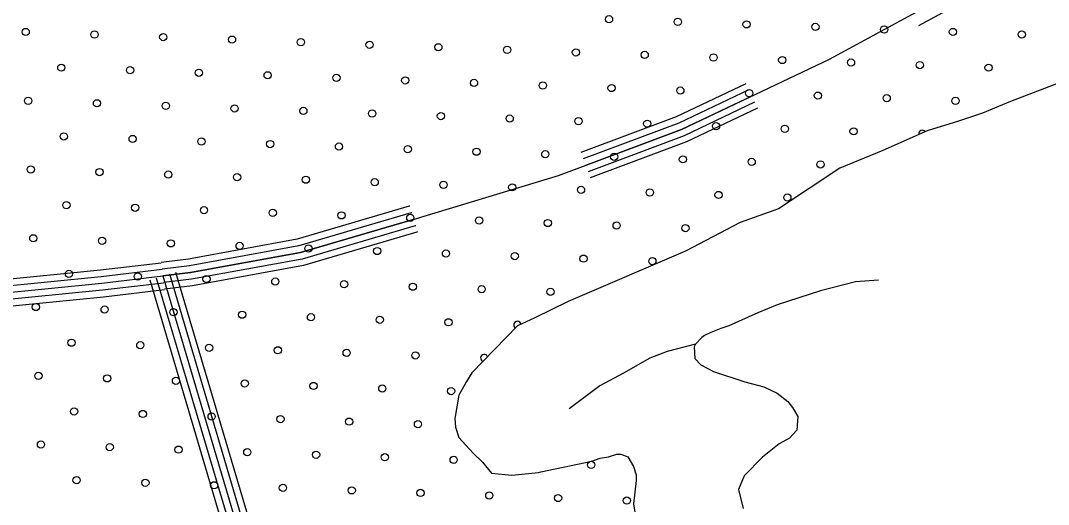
# Model space of a CAD drawing. Extents: x 1788175 to 1969470, y 584502 to 738744.
# Drawn here: x 1792812 to 1795825, y 695834 to 697252 of the extents above; entities that cross this region are included whole.
import ezdxf

# ---------------------------------------------------------------- set-up
doc = ezdxf.new("R2010")
doc.units = 0
for name, color, linetype in [('DESIGN - SCRATCH - User 1', 7, 'Continuous'), ('DESIGN - TRAFFIC CONTROL PERMANENT - Pavement Marking Text', 7, 'Continuous'), ('DESIGN - TRANSPORTATION - Edge of Traveled Way', 7, 'Continuous'), ('SURVEY - DRAINAGE - Natural Features', 7, 'Continuous'), ('SURVEY - TRANSPORTATION - Roads', 7, 'Continuous')]:
    doc.layers.add(name, color=color, linetype=linetype)

msp = doc.modelspace()

# ---------------------------------------------------------------- linework, layer by layer
at = {"layer": 'DESIGN - SCRATCH - User 1'}
for points in [[(1795925.6, 697096.6), (1795713.6, 697014.9), (1795631.6, 696981), (1795561.6, 696957.1), (1795469.6, 696929.3), (1795339.5, 696871.5), (1795213.5, 696819.7), (1795033.4, 696700), (1794921.4, 696660.2), (1794761.3, 696576.5), (1794645.3, 696526.6), (1794547.3, 696484.8), (1794417.2, 696429), (1794319.2, 696381.2), (1794269.2, 696357.2), (1794135, 696219.5), (1794119, 696193.6), (1794096.9, 696153.6), (1794084.8, 696085.7), (1794086.8, 696059.7), (1794096.7, 696029.8), (1794138.6, 695983.8), (1794166.6, 695957.7), (1794192.5, 695925.7), (1794252.5, 695919.7), (1794330.4, 695927.6), (1794337, 695928.9)], [(1794337, 695928.9), (1794486.8, 695960.7), (1794511.1, 695968.8), (1794535.5, 695972.9), (1794559.9, 695981), (1794572, 695981), (1794592.3, 695972.9), (1794608.6, 695944.5), (1794616.7, 695920.1), (1794616.7, 695903.9), (1794608.6, 695834.9), (1794612.6, 695810.5)]]:
    msp.add_lwpolyline(points, dxfattribs=at)
at = {"layer": 'DESIGN - TRAFFIC CONTROL PERMANENT - Pavement Marking Text'}
for centre in [(1794537, 697256.2), (1794738.6, 697248.7), (1792827.1, 697218.9), (1794940.2, 697241.3), (1795141.9, 697233.8), (1795343.5, 697226.3), (1795545.1, 697218.9), (1793028.7, 697211.4), (1793230.3, 697203.9), (1793431.9, 697196.5), (1793633.5, 697189), (1795746.7, 697211.4), (1793835.1, 697181.5), (1794036.7, 697174), (1794238.3, 697166.6), (1794439.9, 697159.1), (1794641.6, 697151.6), (1794843.2, 697144.2), (1795044.8, 697136.7), (1795246.4, 697129.2), (1792931.6, 697114.3), (1793133.2, 697106.8), (1793334.8, 697099.4), (1795448, 697121.8), (1795649.6, 697114.3), (1793536.4, 697091.9), (1793738, 697084.4), (1793939.7, 697077), (1794141.3, 697069.5), (1794342.9, 697062), (1794544.5, 697054.6), (1794746.1, 697047.1), (1794947.7, 697039.6), (1795149.3, 697032.2), (1792834.5, 697017.2), (1793036.1, 697009.8), (1793237.8, 697002.3), (1795350.9, 697024.7), (1795552.5, 697017.2), (1793439.4, 696994.8), (1793641, 696987.4), (1793842.6, 696979.9), (1794044.2, 696972.4), (1794245.8, 696965), (1794447.4, 696957.5), (1794649, 696950), (1794850.6, 696942.6), (1792939.1, 696912.7), (1795052.2, 696935.1), (1795253.9, 696927.6), (1793140.7, 696905.2), (1793342.3, 696897.8), (1793543.9, 696890.3), (1793745.5, 696882.8), (1793947.1, 696875.4), (1794148.7, 696867.9), (1794350.3, 696860.4), (1794552, 696853), (1794753.6, 696845.5), (1794955.2, 696838), (1795156.8, 696830.6), (1792842, 696815.6), (1793043.6, 696808.2), (1793245.2, 696800.7), (1793446.8, 696793.2), (1793648.4, 696785.8), (1793850.1, 696778.3), (1794051.7, 696770.8), (1794253.3, 696763.4), (1794454.9, 696755.9), (1794656.5, 696748.4), (1794858.1, 696741), (1795059.7, 696733.5), (1792946.5, 696711.1), (1793148.1, 696703.6), (1793349.8, 696696.2), (1793551.4, 696688.7), (1793753, 696681.2), (1793954.6, 696673.8), (1794156.2, 696666.3), (1794357.8, 696658.8), (1794559.4, 696651.4), (1794761, 696643.9), (1792849.5, 696614), (1793051.1, 696606.6), (1793252.7, 696599.1), (1793454.3, 696591.6), (1793655.9, 696584.2), (1793857.5, 696576.7), (1794059.1, 696569.2), (1794260.7, 696561.8), (1794462.3, 696554.3), (1794664, 696546.8), (1792954, 696509.5), (1793155.6, 696502), (1793357.2, 696494.5), (1793558.8, 696487.1), (1793760.4, 696479.6), (1793962.1, 696472.1), (1794163.7, 696464.7), (1794365.3, 696457.2), (1792856.9, 696412.4), (1793058.5, 696404.9), (1793260.2, 696397.5), (1793461.8, 696390), (1793663.4, 696382.5), (1793865, 696375.1), (1794066.6, 696367.6), (1792961.5, 696307.9), (1793163.1, 696300.4), (1793364.7, 696292.9), (1793566.3, 696285.5), (1793767.9, 696278), (1793969.5, 696270.5), (1792864.4, 696210.8), (1793066, 696203.3), (1793267.6, 696195.9), (1793469.2, 696188.4), (1793670.8, 696180.9), (1793872.5, 696173.5), (1794074.1, 696166), (1792968.9, 696106.3), (1793170.6, 696098.8), (1793372.2, 696091.3), (1793573.8, 696083.9), (1793775.4, 696076.4), (1793977, 696068.9), (1792871.9, 696009.2), (1793073.5, 696001.7), (1793275.1, 695994.3), (1793476.7, 695986.8), (1793678.3, 695979.3), (1793879.9, 695971.9), (1794081.5, 695964.4), (1794484.8, 695949.5), (1792976.4, 695904.7), (1793178, 695897.2), (1793379.6, 695889.7), (1793581.2, 695882.3), (1793782.8, 695874.8), (1793984.5, 695867.3), (1794186.1, 695859.8), (1794387.7, 695852.4), (1794589.3, 695844.9)]:
    msp.add_circle(centre, 10.6, dxfattribs=at)
for centre, start, end in [((1795455.5, 696920.2), 38.1642, 189.7601), ((1794268.2, 696360.1), 8.847, 240.6573), ((1794171.1, 696263.1), 20.491, 251.0017)]:
    msp.add_arc(centre, 10.6, start, end, dxfattribs=at)
at = {"layer": 'DESIGN - TRANSPORTATION - Edge of Traveled Way'}
for points in [[(1795925.6, 697096.6), (1795713.6, 697014.9), (1795631.6, 696981), (1795561.6, 696957.1), (1795469.6, 696929.3), (1795339.5, 696871.5), (1795213.5, 696819.7), (1795033.4, 696700), (1794921.4, 696660.2), (1794761.3, 696576.5), (1794645.3, 696526.6), (1794547.3, 696484.8), (1794417.2, 696429), (1794319.2, 696381.2), (1794269.2, 696357.2), (1794135, 696219.5), (1794119, 696193.6), (1794096.9, 696153.6), (1794084.8, 696085.7), (1794086.8, 696059.7), (1794096.7, 696029.8), (1794138.6, 695983.8), (1794166.6, 695957.7), (1794192.5, 695925.7), (1794252.5, 695919.7), (1794330.4, 695927.6), (1794337, 695928.9)], [(1794337, 695928.9), (1794486.8, 695960.7), (1794511.1, 695968.8), (1794535.5, 695972.9), (1794559.9, 695981), (1794572, 695981), (1794592.3, 695972.9), (1794608.6, 695944.5), (1794616.7, 695920.1), (1794616.7, 695903.9), (1794608.6, 695834.9), (1794612.6, 695810.5)]]:
    msp.add_lwpolyline(points, dxfattribs=at)
at = {"layer": 'SURVEY - DRAINAGE - Natural Features'}
for points in [[(1793229.4, 696503.7), (1793310.5, 696513.5), (1793632.6, 696572.5), (1793962.8, 696669.4), (1794389, 696798.1), (1794749.3, 696932.9), (1795183.7, 697139.4), (1796163, 697672.1), (1796673.7, 697974.3), (1796900.1, 698117.5), (1797021.8, 698199.9)], [(1797043.7, 698167.6), (1796921.4, 698084.8), (1796694.1, 697941), (1796182.2, 697638.1), (1795444, 697236.6)], [(1794938.1, 697067), (1794733.6, 696969.8), (1794454.4, 696865.3)], [(1794946.7, 697048.9), (1794741.4, 696951.3), (1794461.4, 696846.5)], [(1794955.3, 697030.8), (1794749.3, 696932.9), (1794468.4, 696827.8)], [(1794963.8, 697012.8), (1794757.1, 696914.5), (1794475.4, 696809.1)], [(1794972, 696995.6), (1794764.5, 696897), (1794482, 696791.3)], [(1793953.1, 696708.3), (1793951.3, 696707.8), (1793623.3, 696611.5), (1793304.5, 696553), (1793224.6, 696543.4)], [(1793958.9, 696689.1), (1793957, 696688.6), (1793628, 696592), (1793307.5, 696533.2), (1793227, 696523.6)], [(1793964.7, 696670), (1793962.8, 696669.4), (1793632.6, 696572.5), (1793310.5, 696513.5), (1793229.4, 696503.7)], [(1793970.5, 696650.9), (1793968.5, 696650.3), (1793637.2, 696553), (1793313.5, 696493.7), (1793231.8, 696483.9)], [(1793976, 696632.7), (1793973.9, 696632.1), (1793641.6, 696534.5), (1793316.4, 696474.9), (1793234, 696465)], [(1791603.2, 696460.6), (1791626.1, 696461.3), (1792401.2, 696469.1), (1792731.4, 696490), (1793046.3, 696521), (1793224.4, 696542.4)], [(1788182.5, 696228.1), (1788213.6, 696222.2), (1788373.6, 696221.8), (1788513.5, 696219.4), (1788847.5, 696242.4), (1789229.5, 696303.2), (1789627.4, 696334.1), (1790423.3, 696393.8), (1790949.1, 696400.3), (1791626.9, 696422.3), (1792402.6, 696430.1), (1792734.6, 696451.2), (1793050.5, 696482.2), (1793229, 696503.7)], [(1791603.8, 696441.6), (1791626.5, 696442.3), (1792401.9, 696450.1), (1792733, 696471.1), (1793048.4, 696502.1), (1793226.7, 696523.5)], [(1791604.4, 696421.6), (1791626.9, 696422.3), (1792402.6, 696430.1), (1792734.6, 696451.2), (1793050.5, 696482.2), (1793229, 696503.7)], [(1793229, 696503.7), (1793511.5, 695550), (1793508.5, 695067.6)], [(1793229, 696503.7), (1793511.5, 695550), (1793508.5, 695067.6)], [(1793248.2, 696509.4), (1793531.5, 695552.8), (1793528.4, 695046.1)], [(1793266.4, 696514.7), (1793550.5, 695555.5), (1793547.3, 695024.7)], [(1791605.1, 696401.6), (1791627.3, 696402.3), (1792403.4, 696410.1), (1792736.2, 696431.2), (1793052.7, 696462.4), (1793231.4, 696483.8)], [(1793190.7, 696492.3), (1793471.4, 695544.3), (1793468.5, 695067.9)], [(1793209.9, 696498), (1793491.5, 695547.2), (1793488.5, 695067.7)], [(1791605.8, 696381.6), (1791627.8, 696382.3), (1792404.1, 696390.1), (1792737.8, 696411.3), (1793054.9, 696442.5), (1793233.8, 696464)]]:
    msp.add_lwpolyline(points, dxfattribs=at)
at = {"layer": 'SURVEY - TRANSPORTATION - Roads'}
for points in [[(1795327.3, 696491.1), (1795259.5, 696486.2), (1795157, 696459.5), (1795029.4, 696419), (1794973.5, 696395.1), (1794888.6, 696357.2), (1794864.5, 696349.1), (1794835.5, 696337.3), (1794817.1, 696329.1), (1794809.4, 696323.3), (1794790.2, 696303.7), (1794786.4, 696296), (1794788.7, 696261.4), (1794806.3, 696242.5), (1794843.4, 696223.8), (1794934.8, 696192.6), (1794991.1, 696178.1), (1795030, 696159.5), (1795061.3, 696135), (1795075, 696117.9), (1795090.8, 696091.3), (1795087.3, 696050.9), (1795066.2, 696027.4), (1795035.3, 696011.6), (1794987.3, 695972.3), (1794933.5, 695917.7), (1794916.5, 695877), (1794930.6, 695821.5)], [(1794790.2, 696303.7), (1794707.3, 696282.3), (1794657.1, 696262.3), (1794579.9, 696218.8), (1794510.5, 696181.1), (1794420.1, 696114.3)]]:
    msp.add_lwpolyline(points, dxfattribs=at)

doc.saveas('drawing.dxf')
